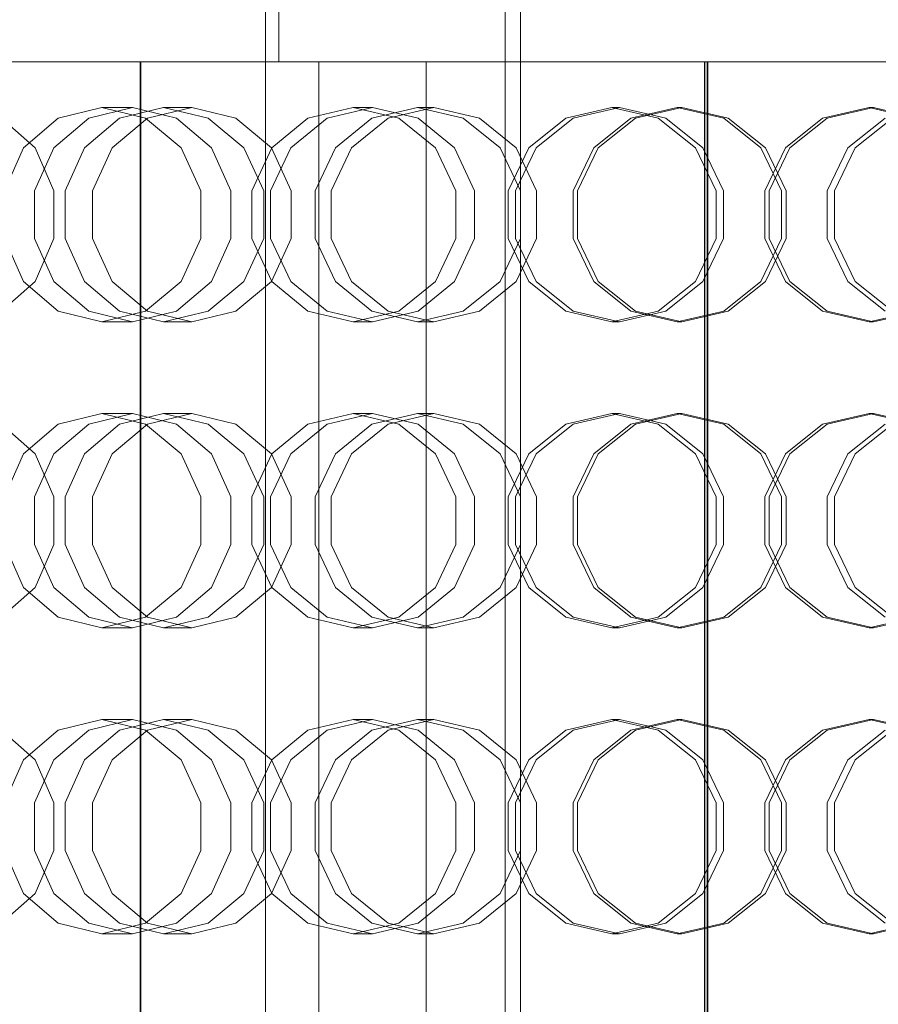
# Model space of a CAD drawing. Header units: millimetres. Extents: x -2233 to 61924, y -68080 to 6847.
# Tile 580 of 656: x 25102 to 25270, y -17985 to -17792. Entities that reach past the tile are written whole.
import ezdxf

# ---------------------------------------------------------------- set-up
doc = ezdxf.new("R2010")
doc.units = ezdxf.units.MM
for name, color, linetype, lineweight in [('COTAS_P', 1, 'Continuous', 0), ('superior_briquetadora', 7, 'Continuous', 0), ('superior_C02-briq', 7, 'Continuous', 0)]:
    doc.layers.add(name, color=color, linetype=linetype, lineweight=lineweight)
doc.dimstyles.new('R19_100', dxfattribs={"dimtxt": 250, "dimasz": 150, "dimexe": 150, "dimexo": 80, "dimgap": 100, "dimtad": 1, "dimtih": 1, "dimtoh": 1, "dimdsep": 46, "dimcen": 0.09, "dimadec": 0, "dimazin": 0, "dimtfac": 1, "dimtdec": 4, "dimtofl": 0, "dimtmove": 0, "dimatfit": 3, "dimfxl": 1, "dimtolj": 1, "dimtzin": 0, "dimarcsym": 0})

# ---------------------------------------------------------------- blocks, each defined once
blk = doc.blocks.new('DIM_R27_34')
at = {"layer": 'COTAS_P'}
for p, q in [((24250.07, -17080), (24400.07, -17035)), ((26750.07, -17080), (26600.07, -17035)), ((24250.07, -17980), (24250.07, -17080)), ((24250.07, -17080), (26750.07, -17080)), ((24250.07, -17080), (24400.07, -17125)), ((26750.07, -17080), (26600.07, -17125)), ((26750.07, -17980), (26750.07, -17080))]:
    blk.add_line(p, q, dxfattribs=at)
blk.add_text('2500 P', height=250, dxfattribs=at).set_placement((25500.07, -16980))

msp = doc.modelspace()

# ---------------------------------------------------------------- linework, layer by layer
at = {"layer": 'superior_briquetadora'}
for p, q in [((25152.685, -17250), (25152.685, -17800)), ((25197.067, -17655), (25197.067, -18305)), ((25200.067, -17655), (25200.067, -18305)), ((25103.298, -17800), (25094.272, -17800)), ((25094.811, -17800), (25113.255, -17800)), ((25114.42, -17800), (25095.952, -17800)), ((25095.962, -17800), (25106.421, -17800)), ((25113.335, -17800), (25096.303, -17800)), ((25100.383, -17800), (25117.751, -17800)), ((25117.401, -17800), (25103.298, -17800)), ((25106.421, -17800), (25121.481, -17800)), ((25113.255, -17800), (25132.05, -17800)), ((25130.703, -17800), (25113.335, -17800)), ((25133.235, -17800), (25114.42, -17800)), ((25134.433, -17800), (25117.401, -17800)), ((25117.751, -17800), (25134.783, -17800)), ((25121.481, -17800), (25138.849, -17800)), ((25125.468, -18160), (25125.468, -17800)), ((25126.044, -17800), (25125.468, -17800)), ((25125.468, -17800), (25127.948, -17800)), ((25125.568, -17800), (25128.048, -17800)), ((25125.568, -17800), (25125.568, -18160)), ((25126.144, -17800), (25125.568, -17800)), ((25129.675, -17800), (25126.044, -17800)), ((25129.771, -17800), (25126.144, -17800)), ((25127.948, -17800), (25133.419, -17800)), ((25128.048, -17800), (25133.519, -17800)), ((25136.269, -17800), (25129.675, -17800)), ((25136.361, -17800), (25129.771, -17800)), ((25145.763, -17800), (25130.703, -17800)), ((25132.05, -17800), (25151.148, -17800)), ((25152.35, -17800), (25133.235, -17800)), ((25133.419, -17800), (25141.746, -17800)), ((25133.519, -17800), (25141.847, -17800)), ((25151.801, -17800), (25134.433, -17800)), ((25134.783, -17800), (25148.886, -17800)), ((25145.666, -17800), (25136.269, -17800)), ((25145.75, -17800), (25136.361, -17800)), ((25138.849, -17800), (25155.881, -17800)), ((25141.746, -17800), (25152.726, -17800)), ((25141.847, -17800), (25152.827, -17800)), ((25157.634, -17800), (25145.666, -17800)), ((25157.708, -17800), (25145.75, -17800)), ((25156.222, -17800), (25145.763, -17800)), ((25148.886, -17800), (25157.912, -17800)), ((25151.148, -17800), (25170.5, -17800)), ((25166.861, -17800), (25151.801, -17800)), ((25171.717, -17800), (25152.35, -17800)), ((25152.685, -17800), (25155.489, -17800)), ((25153.623, -17800), (25152.685, -17800)), ((25152.726, -17800), (25166.089, -17800)), ((25152.827, -17800), (25166.191, -17800)), ((25158.267, -17800), (25153.623, -17800)), ((25155.489, -17800), (25161.929, -17800)), ((25155.881, -17800), (25169.984, -17800)), ((25160.489, -17800), (25156.222, -17800)), ((25171.877, -17800), (25157.634, -17800)), ((25171.94, -17800), (25157.708, -17800)), ((25157.912, -17800), (25160.489, -17800)), ((25166.439, -17800), (25158.267, -17800)), ((25160.489, -18160), (25160.489, -17800)), ((25161.929, -17800), (25171.755, -17800)), ((25166.089, -17800), (25181.508, -17800)), ((25166.191, -17800), (25181.61, -17800)), ((25177.825, -17800), (25166.439, -17800)), ((25177.321, -17800), (25166.861, -17800)), ((25169.984, -17800), (25179.011, -17800)), ((25170.5, -17800), (25190.056, -17800)), ((25191.284, -17800), (25171.717, -17800)), ((25171.755, -17800), (25184.59, -17800)), ((25188.046, -17800), (25171.877, -17800)), ((25188.096, -17800), (25171.94, -17800)), ((25181.587, -17800), (25177.321, -17800)), ((25191.987, -17800), (25177.825, -17800)), ((25179.011, -17800), (25181.587, -17800)), ((25181.508, -17800), (25198.606, -17800)), ((25181.587, -18160), (25181.587, -17800)), ((25181.61, -17800), (25198.708, -17800)), ((25184.59, -17800), (25199.942, -17800)), ((25205.742, -17800), (25188.046, -17800)), ((25205.778, -17800), (25188.096, -17800)), ((25190.056, -17800), (25209.766, -17800)), ((25211.002, -17800), (25191.284, -17800)), ((25208.381, -17800), (25191.987, -17800)), ((25198.606, -17800), (25216.965, -17800)), ((25198.708, -17800), (25217.064, -17800)), ((25199.942, -17800), (25217.221, -17800)), ((25224.53, -17800), (25205.742, -17800)), ((25224.55, -17800), (25205.778, -17800)), ((25226.377, -17800), (25208.381, -17800)), ((25209.766, -17800), (25229.58, -17800)), ((25230.821, -17800), (25211.002, -17800)), ((25216.965, -17800), (25236.134, -17800)), ((25217.064, -17800), (25236.229, -17800)), ((25217.221, -17800), (25235.761, -17800)), ((25243.946, -17800), (25224.53, -17800)), ((25243.951, -17800), (25224.55, -17800)), ((25245.283, -17800), (25226.377, -17800)), ((25229.58, -17800), (25249.446, -17800)), ((25250.689, -17800), (25230.821, -17800)), ((25235.761, -17800), (25254.852, -17800)), ((25236.134, -17800), (25236.134, -18160)), ((25236.134, -17800), (25236.703, -17800)), ((25236.229, -17800), (25236.229, -18160)), ((25236.229, -17800), (25236.798, -17800)), ((25236.703, -17800), (25276.655, -17800)), ((25236.703, -18160), (25236.703, -17800)), ((25236.798, -17800), (25276.55, -17800)), ((25236.798, -17800), (25236.798, -18160)), ((25263.513, -17800), (25243.946, -17800)), ((25263.503, -17800), (25243.951, -17800)), ((25264.374, -17800), (25245.283, -17800)), ((25249.446, -17800), (25269.314, -17800)), ((25270.555, -17800), (25250.689, -17800)), ((25254.852, -17800), (25273.758, -17800)), ((25282.723, -17800), (25263.503, -17800)), ((25282.749, -17800), (25263.513, -17800)), ((25282.914, -17800), (25264.374, -17800)), ((25269.314, -17800), (25289.133, -17800)), ((25109.378, -17811.08), (25117.922, -17809)), ((25123.986, -17809), (25115.408, -17811.08)), ((25123.986, -17809), (25117.922, -17809)), ((25117.922, -17809), (25126.538, -17811.08)), ((25130.077, -17809), (25121.434, -17811.08)), ((25132.565, -17811.08), (25123.986, -17809)), ((25126.909, -17811.08), (25135.583, -17809)), ((25135.583, -17809), (25130.077, -17809)), ((25138.785, -17811.08), (25130.077, -17809)), ((25135.583, -17809), (25144.258, -17811.08)), ((25158.374, -17811.08), (25167.259, -17809)), ((25171.059, -17809), (25162.153, -17811.08)), ((25171.059, -17809), (25167.259, -17809)), ((25167.259, -17809), (25176.188, -17811.08)), ((25179.848, -17809), (25170.902, -17811.08)), ((25179.965, -17811.08), (25171.059, -17809)), ((25174.106, -17811.08), (25183.07, -17809)), ((25183.07, -17809), (25179.848, -17809)), ((25188.832, -17811.08), (25179.848, -17809)), ((25183.07, -17809), (25192.035, -17811.08)), ((25208.939, -17811.08), (25218.012, -17809)), ((25219.483, -17809), (25210.402, -17811.08)), ((25219.483, -17809), (25218.012, -17809)), ((25218.012, -17809), (25227.103, -17811.08)), ((25228.564, -17811.08), (25219.483, -17809)), ((25230.821, -17809), (25221.724, -17811.08)), ((25222.603, -17811.08), (25231.704, -17809)), ((25231.704, -17809), (25230.821, -17809)), ((25239.927, -17811.08), (25230.821, -17809)), ((25231.704, -17809), (25240.804, -17811.08)), ((25268.431, -17809), (25259.33, -17811.08)), ((25260.208, -17811.08), (25269.314, -17809)), ((25268.431, -17809), (25269.314, -17809)), ((25277.532, -17811.08), (25268.431, -17809)), ((25269.314, -17809), (25278.411, -17811.08)), ((25098.292, -17811.08), (25104.897, -17816.907)), ((25102.58, -17816.906), (25109.378, -17811.08)), ((25115.408, -17811.08), (25108.528, -17816.907)), ((25121.434, -17811.08), (25114.551, -17816.906)), ((25119.952, -17816.907), (25126.909, -17811.08)), ((25126.538, -17811.08), (25133.497, -17816.906)), ((25139.445, -17816.907), (25132.565, -17811.08)), ((25145.813, -17816.906), (25138.785, -17811.08)), ((25144.258, -17811.08), (25151.215, -17816.907)), ((25151.283, -17816.906), (25158.374, -17811.08)), ((25162.153, -17811.08), (25155.011, -17816.907)), ((25170.902, -17811.08), (25163.756, -17816.906)), ((25166.917, -17816.907), (25174.106, -17811.08)), ((25176.188, -17811.08), (25183.38, -17816.906)), ((25187.107, -17816.907), (25179.965, -17811.08)), ((25196.063, -17816.906), (25188.832, -17811.08)), ((25192.035, -17811.08), (25199.224, -17816.907)), ((25201.677, -17816.906), (25208.939, -17811.08)), ((25210.402, -17811.08), (25203.12, -17816.907)), ((25221.724, -17811.08), (25214.439, -17816.906)), ((25215.305, -17816.907), (25222.603, -17811.08)), ((25227.103, -17811.08), (25234.404, -17816.906)), ((25235.847, -17816.907), (25228.564, -17811.08)), ((25247.236, -17816.906), (25239.927, -17811.08)), ((25240.804, -17811.08), (25248.103, -17816.907)), ((25259.33, -17811.08), (25252.032, -17816.907)), ((25252.899, -17816.906), (25260.208, -17811.08)), ((25264.288, -17816.907), (25271.571, -17811.08)), ((25273.032, -17811.08), (25265.731, -17816.906)), ((25098.826, -17825.326), (25102.58, -17816.906)), ((25108.528, -17816.907), (25104.71, -17825.327)), ((25104.897, -17816.907), (25108.563, -17825.327)), ((25114.551, -17816.906), (25110.749, -17825.326)), ((25116.091, -17825.327), (25119.952, -17816.907)), ((25133.497, -17816.906), (25137.379, -17825.326)), ((25143.263, -17825.327), (25139.445, -17816.907)), ((25149.732, -17825.326), (25145.813, -17816.906)), ((25147.36, -17825.326), (25151.283, -17816.906)), ((25155.011, -17816.907), (25151.047, -17825.327)), ((25151.215, -17816.907), (25155.075, -17825.327)), ((25163.756, -17816.906), (25159.801, -17825.326)), ((25162.928, -17825.327), (25166.917, -17816.907)), ((25183.38, -17816.906), (25187.384, -17825.326)), ((25191.071, -17825.327), (25187.107, -17816.907)), ((25200.086, -17825.326), (25196.063, -17816.906)), ((25197.651, -17825.326), (25201.677, -17816.906)), ((25203.12, -17816.907), (25199.078, -17825.327)), ((25199.224, -17816.907), (25203.213, -17825.327)), ((25214.439, -17816.906), (25210.398, -17825.326)), ((25211.255, -17825.327), (25215.305, -17816.907)), ((25234.404, -17816.906), (25238.461, -17825.326)), ((25239.888, -17825.327), (25235.847, -17816.907)), ((25251.296, -17825.326), (25247.236, -17816.906)), ((25252.032, -17816.907), (25247.982, -17825.327)), ((25248.103, -17816.907), (25252.153, -17825.327)), ((25248.839, -17825.326), (25252.899, -17816.906)), ((25260.247, -17825.327), (25264.288, -17816.907)), ((25265.731, -17816.906), (25261.674, -17825.326)), ((25104.71, -17825.327), (25104.71, -17834.673)), ((25108.563, -17825.327), (25108.563, -17834.673)), ((25110.749, -17825.326), (25110.749, -17834.674)), ((25116.091, -17834.673), (25116.091, -17825.327)), ((25137.379, -17825.326), (25137.379, -17834.674)), ((25143.263, -17834.673), (25143.263, -17825.327)), ((25147.36, -17834.674), (25147.36, -17825.326)), ((25149.732, -17834.674), (25149.732, -17825.326)), ((25151.047, -17825.327), (25151.047, -17834.673)), ((25155.075, -17825.327), (25155.075, -17834.673)), ((25159.801, -17825.326), (25159.801, -17834.674)), ((25162.928, -17834.673), (25162.928, -17825.327)), ((25187.384, -17825.326), (25187.384, -17834.674)), ((25191.071, -17834.673), (25191.071, -17825.327)), ((25197.651, -17834.674), (25197.651, -17825.326)), ((25199.078, -17825.327), (25199.078, -17834.673)), ((25200.086, -17834.674), (25200.086, -17825.326)), ((25203.213, -17825.327), (25203.213, -17834.673)), ((25210.398, -17825.326), (25210.398, -17834.674)), ((25211.255, -17834.673), (25211.255, -17825.327)), ((25238.461, -17825.326), (25238.461, -17834.674)), ((25239.888, -17834.673), (25239.888, -17825.327)), ((25247.982, -17825.327), (25247.982, -17834.673)), ((25248.839, -17834.674), (25248.839, -17825.326)), ((25251.296, -17834.674), (25251.296, -17825.326)), ((25252.153, -17825.327), (25252.153, -17834.673)), ((25260.247, -17834.673), (25260.247, -17825.327)), ((25261.674, -17825.326), (25261.674, -17834.674)), ((25102.58, -17843.094), (25098.826, -17834.674)), ((25104.71, -17834.673), (25108.528, -17843.093)), ((25108.563, -17834.673), (25104.897, -17843.093)), ((25110.749, -17834.674), (25114.551, -17843.094)), ((25119.952, -17843.093), (25116.091, -17834.673)), ((25137.379, -17834.674), (25133.497, -17843.094)), ((25139.445, -17843.093), (25143.263, -17834.673)), ((25145.813, -17843.094), (25149.732, -17834.674)), ((25151.283, -17843.094), (25147.36, -17834.674)), ((25151.047, -17834.673), (25155.011, -17843.093)), ((25155.075, -17834.673), (25151.215, -17843.093)), ((25159.801, -17834.674), (25163.756, -17843.094)), ((25166.917, -17843.093), (25162.928, -17834.673)), ((25187.384, -17834.674), (25183.38, -17843.094)), ((25187.107, -17843.093), (25191.071, -17834.673)), ((25196.063, -17843.094), (25200.086, -17834.674)), ((25201.677, -17843.094), (25197.651, -17834.674)), ((25199.078, -17834.673), (25203.12, -17843.093)), ((25203.213, -17834.673), (25199.224, -17843.093)), ((25210.398, -17834.674), (25214.439, -17843.094)), ((25215.305, -17843.093), (25211.255, -17834.673)), ((25238.461, -17834.674), (25234.404, -17843.094)), ((25235.847, -17843.093), (25239.888, -17834.673)), ((25247.236, -17843.094), (25251.296, -17834.674)), ((25247.982, -17834.673), (25252.032, -17843.093)), ((25252.153, -17834.673), (25248.103, -17843.093)), ((25252.899, -17843.094), (25248.839, -17834.674)), ((25264.288, -17843.093), (25260.247, -17834.673)), ((25261.674, -17834.674), (25265.731, -17843.094)), ((25104.897, -17843.093), (25098.292, -17848.92)), ((25109.378, -17848.92), (25102.58, -17843.094)), ((25108.528, -17843.093), (25115.408, -17848.92)), ((25114.551, -17843.094), (25121.434, -17848.92)), ((25126.909, -17848.92), (25119.952, -17843.093)), ((25133.497, -17843.094), (25126.538, -17848.92)), ((25132.565, -17848.92), (25139.445, -17843.093)), ((25138.785, -17848.92), (25145.813, -17843.094)), ((25151.215, -17843.093), (25144.258, -17848.92)), ((25158.374, -17848.92), (25151.283, -17843.094)), ((25155.011, -17843.093), (25162.153, -17848.92)), ((25163.756, -17843.094), (25170.902, -17848.92)), ((25174.106, -17848.92), (25166.917, -17843.093)), ((25183.38, -17843.094), (25176.188, -17848.92)), ((25179.965, -17848.92), (25187.107, -17843.093)), ((25188.832, -17848.92), (25196.063, -17843.094)), ((25199.224, -17843.093), (25192.035, -17848.92)), ((25208.939, -17848.92), (25201.677, -17843.094)), ((25203.12, -17843.093), (25210.402, -17848.92)), ((25214.439, -17843.094), (25221.725, -17848.92)), ((25222.603, -17848.92), (25215.305, -17843.093)), ((25234.404, -17843.094), (25227.103, -17848.92)), ((25228.564, -17848.92), (25235.847, -17843.093)), ((25239.927, -17848.92), (25247.236, -17843.094)), ((25248.103, -17843.093), (25240.804, -17848.92)), ((25252.032, -17843.093), (25259.33, -17848.92)), ((25260.208, -17848.92), (25252.899, -17843.094)), ((25271.571, -17848.92), (25264.288, -17843.093)), ((25265.731, -17843.094), (25273.032, -17848.92)), ((25117.922, -17851), (25109.378, -17848.92)), ((25115.408, -17848.92), (25123.986, -17851)), ((25126.538, -17848.92), (25117.922, -17851)), ((25121.434, -17848.92), (25130.077, -17851)), ((25123.986, -17851), (25132.565, -17848.92)), ((25135.583, -17851), (25126.909, -17848.92)), ((25130.077, -17851), (25138.785, -17848.92)), ((25144.258, -17848.92), (25135.583, -17851)), ((25167.259, -17851), (25158.374, -17848.92)), ((25162.153, -17848.92), (25171.059, -17851)), ((25176.188, -17848.92), (25167.259, -17851)), ((25170.902, -17848.92), (25179.848, -17851)), ((25171.059, -17851), (25179.965, -17848.92)), ((25183.07, -17851), (25174.106, -17848.92)), ((25179.848, -17851), (25188.832, -17848.92)), ((25192.035, -17848.92), (25183.07, -17851)), ((25218.012, -17851), (25208.939, -17848.92)), ((25210.402, -17848.92), (25219.483, -17851)), ((25227.103, -17848.92), (25218.012, -17851)), ((25219.483, -17851), (25228.564, -17848.92)), ((25221.725, -17848.92), (25230.821, -17851)), ((25231.704, -17851), (25222.603, -17848.92)), ((25230.821, -17851), (25239.927, -17848.92)), ((25240.804, -17848.92), (25231.704, -17851)), ((25259.33, -17848.92), (25268.431, -17851)), ((25269.314, -17851), (25260.208, -17848.92)), ((25268.431, -17851), (25277.532, -17848.92)), ((25278.41, -17848.92), (25269.314, -17851)), ((25123.986, -17851), (25117.922, -17851)), ((25135.583, -17851), (25130.077, -17851)), ((25171.059, -17851), (25167.259, -17851)), ((25183.07, -17851), (25179.848, -17851)), ((25219.483, -17851), (25218.012, -17851)), ((25231.704, -17851), (25230.821, -17851)), ((25268.431, -17851), (25269.314, -17851)), ((25109.378, -17871.08), (25117.922, -17869)), ((25123.986, -17869), (25115.408, -17871.08)), ((25123.986, -17869), (25117.922, -17869)), ((25117.922, -17869), (25126.538, -17871.08)), ((25130.077, -17869), (25121.434, -17871.08)), ((25132.565, -17871.08), (25123.986, -17869)), ((25126.909, -17871.08), (25135.583, -17869)), ((25135.583, -17869), (25130.077, -17869)), ((25138.785, -17871.08), (25130.077, -17869)), ((25135.583, -17869), (25144.258, -17871.08)), ((25158.374, -17871.08), (25167.259, -17869)), ((25171.059, -17869), (25162.153, -17871.08)), ((25171.059, -17869), (25167.259, -17869)), ((25167.259, -17869), (25176.188, -17871.08)), ((25179.848, -17869), (25170.902, -17871.08)), ((25179.965, -17871.08), (25171.059, -17869)), ((25174.106, -17871.08), (25183.07, -17869)), ((25183.07, -17869), (25179.848, -17869)), ((25188.832, -17871.08), (25179.848, -17869)), ((25183.07, -17869), (25192.035, -17871.08)), ((25208.939, -17871.08), (25218.012, -17869)), ((25219.483, -17869), (25210.402, -17871.08)), ((25219.483, -17869), (25218.012, -17869)), ((25218.012, -17869), (25227.103, -17871.08)), ((25228.564, -17871.08), (25219.483, -17869)), ((25230.821, -17869), (25221.724, -17871.08)), ((25222.603, -17871.08), (25231.704, -17869)), ((25231.704, -17869), (25230.821, -17869)), ((25239.927, -17871.08), (25230.821, -17869)), ((25231.704, -17869), (25240.804, -17871.08)), ((25268.431, -17869), (25259.33, -17871.08)), ((25260.208, -17871.08), (25269.314, -17869)), ((25268.431, -17869), (25269.314, -17869)), ((25277.532, -17871.08), (25268.431, -17869)), ((25269.314, -17869), (25278.411, -17871.08)), ((25098.292, -17871.08), (25104.897, -17876.907)), ((25102.58, -17876.906), (25109.378, -17871.08)), ((25115.408, -17871.08), (25108.528, -17876.907)), ((25121.434, -17871.08), (25114.551, -17876.906)), ((25119.952, -17876.907), (25126.909, -17871.08)), ((25126.538, -17871.08), (25133.497, -17876.906)), ((25139.445, -17876.907), (25132.565, -17871.08)), ((25145.813, -17876.906), (25138.785, -17871.08)), ((25144.258, -17871.08), (25151.215, -17876.907)), ((25151.283, -17876.906), (25158.374, -17871.08)), ((25162.153, -17871.08), (25155.011, -17876.907)), ((25170.902, -17871.08), (25163.756, -17876.906)), ((25166.917, -17876.907), (25174.106, -17871.08)), ((25176.188, -17871.08), (25183.38, -17876.906)), ((25187.107, -17876.907), (25179.965, -17871.08)), ((25196.063, -17876.906), (25188.832, -17871.08)), ((25192.035, -17871.08), (25199.224, -17876.907)), ((25201.677, -17876.906), (25208.939, -17871.08)), ((25210.402, -17871.08), (25203.12, -17876.907)), ((25221.724, -17871.08), (25214.439, -17876.906)), ((25215.305, -17876.907), (25222.603, -17871.08)), ((25227.103, -17871.08), (25234.404, -17876.906)), ((25235.847, -17876.907), (25228.564, -17871.08)), ((25247.236, -17876.906), (25239.927, -17871.08)), ((25240.804, -17871.08), (25248.103, -17876.907)), ((25259.33, -17871.08), (25252.032, -17876.907)), ((25252.899, -17876.906), (25260.208, -17871.08)), ((25264.288, -17876.907), (25271.571, -17871.08)), ((25273.032, -17871.08), (25265.731, -17876.906)), ((25098.826, -17885.326), (25102.58, -17876.906)), ((25108.528, -17876.907), (25104.71, -17885.327)), ((25104.897, -17876.907), (25108.563, -17885.327)), ((25114.551, -17876.906), (25110.749, -17885.326)), ((25116.091, -17885.327), (25119.952, -17876.907)), ((25133.497, -17876.906), (25137.379, -17885.326)), ((25143.263, -17885.327), (25139.445, -17876.907)), ((25149.732, -17885.326), (25145.813, -17876.906)), ((25147.36, -17885.326), (25151.283, -17876.906)), ((25155.011, -17876.907), (25151.047, -17885.327)), ((25151.215, -17876.907), (25155.075, -17885.327)), ((25163.756, -17876.906), (25159.801, -17885.326)), ((25162.928, -17885.327), (25166.917, -17876.907)), ((25183.38, -17876.906), (25187.384, -17885.326)), ((25191.071, -17885.327), (25187.107, -17876.907)), ((25200.086, -17885.326), (25196.063, -17876.906)), ((25197.651, -17885.326), (25201.677, -17876.906)), ((25203.12, -17876.907), (25199.078, -17885.327)), ((25199.224, -17876.907), (25203.213, -17885.327)), ((25214.439, -17876.906), (25210.398, -17885.326)), ((25211.255, -17885.327), (25215.305, -17876.907)), ((25234.404, -17876.906), (25238.461, -17885.326)), ((25239.888, -17885.327), (25235.847, -17876.907)), ((25251.296, -17885.326), (25247.236, -17876.906)), ((25252.032, -17876.907), (25247.982, -17885.327)), ((25248.103, -17876.907), (25252.153, -17885.327)), ((25248.839, -17885.326), (25252.899, -17876.906)), ((25260.247, -17885.327), (25264.288, -17876.907)), ((25265.731, -17876.906), (25261.674, -17885.326)), ((25104.71, -17885.327), (25104.71, -17894.673)), ((25108.563, -17885.327), (25108.563, -17894.673)), ((25110.749, -17885.326), (25110.749, -17894.674)), ((25116.091, -17894.673), (25116.091, -17885.327)), ((25137.379, -17885.326), (25137.379, -17894.674)), ((25143.263, -17894.673), (25143.263, -17885.327)), ((25147.36, -17894.674), (25147.36, -17885.326)), ((25149.732, -17894.674), (25149.732, -17885.326)), ((25151.047, -17885.327), (25151.047, -17894.673)), ((25155.075, -17885.327), (25155.075, -17894.673)), ((25159.801, -17885.326), (25159.801, -17894.674)), ((25162.928, -17894.673), (25162.928, -17885.327)), ((25187.384, -17885.326), (25187.384, -17894.674)), ((25191.071, -17894.673), (25191.071, -17885.327)), ((25197.651, -17894.674), (25197.651, -17885.326)), ((25199.078, -17885.327), (25199.078, -17894.673)), ((25200.086, -17894.674), (25200.086, -17885.326)), ((25203.213, -17885.327), (25203.213, -17894.673)), ((25210.398, -17885.326), (25210.398, -17894.674)), ((25211.255, -17894.673), (25211.255, -17885.327)), ((25238.461, -17885.326), (25238.461, -17894.674)), ((25239.888, -17894.673), (25239.888, -17885.327)), ((25247.982, -17885.327), (25247.982, -17894.673)), ((25248.839, -17894.674), (25248.839, -17885.326)), ((25251.296, -17894.674), (25251.296, -17885.326)), ((25252.153, -17885.327), (25252.153, -17894.673)), ((25260.247, -17894.673), (25260.247, -17885.327)), ((25261.674, -17885.326), (25261.674, -17894.674)), ((25102.58, -17903.094), (25098.826, -17894.674)), ((25104.71, -17894.673), (25108.528, -17903.093)), ((25108.563, -17894.673), (25104.897, -17903.093)), ((25110.749, -17894.674), (25114.551, -17903.094)), ((25119.952, -17903.093), (25116.091, -17894.673)), ((25137.379, -17894.674), (25133.497, -17903.094)), ((25139.445, -17903.093), (25143.263, -17894.673)), ((25145.813, -17903.094), (25149.732, -17894.674)), ((25151.283, -17903.094), (25147.36, -17894.674)), ((25151.047, -17894.673), (25155.011, -17903.093)), ((25155.075, -17894.673), (25151.215, -17903.093)), ((25159.801, -17894.674), (25163.756, -17903.094)), ((25166.917, -17903.093), (25162.928, -17894.673)), ((25187.384, -17894.674), (25183.38, -17903.094)), ((25187.107, -17903.093), (25191.071, -17894.673)), ((25196.063, -17903.094), (25200.086, -17894.674)), ((25201.677, -17903.094), (25197.651, -17894.674)), ((25199.078, -17894.673), (25203.12, -17903.093)), ((25203.213, -17894.673), (25199.224, -17903.093)), ((25210.398, -17894.674), (25214.439, -17903.094)), ((25215.305, -17903.093), (25211.255, -17894.673)), ((25238.461, -17894.674), (25234.404, -17903.094)), ((25235.847, -17903.093), (25239.888, -17894.673)), ((25247.236, -17903.094), (25251.296, -17894.674)), ((25247.982, -17894.673), (25252.032, -17903.093)), ((25252.153, -17894.673), (25248.103, -17903.093)), ((25252.899, -17903.094), (25248.839, -17894.674)), ((25264.288, -17903.093), (25260.247, -17894.673)), ((25261.674, -17894.674), (25265.731, -17903.094)), ((25104.897, -17903.093), (25098.292, -17908.92)), ((25109.378, -17908.92), (25102.58, -17903.094)), ((25108.528, -17903.093), (25115.408, -17908.92)), ((25114.551, -17903.094), (25121.434, -17908.92)), ((25126.909, -17908.92), (25119.952, -17903.093)), ((25133.497, -17903.094), (25126.538, -17908.92)), ((25132.565, -17908.92), (25139.445, -17903.093)), ((25138.785, -17908.92), (25145.813, -17903.094)), ((25151.215, -17903.093), (25144.258, -17908.92)), ((25158.374, -17908.92), (25151.283, -17903.094)), ((25155.011, -17903.093), (25162.153, -17908.92)), ((25163.756, -17903.094), (25170.902, -17908.92)), ((25174.106, -17908.92), (25166.917, -17903.093)), ((25183.38, -17903.094), (25176.188, -17908.92)), ((25179.965, -17908.92), (25187.107, -17903.093)), ((25188.832, -17908.92), (25196.063, -17903.094)), ((25199.224, -17903.093), (25192.035, -17908.92)), ((25208.939, -17908.92), (25201.677, -17903.094)), ((25203.12, -17903.093), (25210.402, -17908.92)), ((25214.439, -17903.094), (25221.725, -17908.92)), ((25222.603, -17908.92), (25215.305, -17903.093)), ((25234.404, -17903.094), (25227.103, -17908.92)), ((25228.564, -17908.92), (25235.847, -17903.093)), ((25239.927, -17908.92), (25247.236, -17903.094)), ((25248.103, -17903.093), (25240.804, -17908.92)), ((25252.032, -17903.093), (25259.33, -17908.92)), ((25260.208, -17908.92), (25252.899, -17903.094)), ((25271.571, -17908.92), (25264.288, -17903.093)), ((25265.731, -17903.094), (25273.032, -17908.92)), ((25117.922, -17911), (25109.378, -17908.92)), ((25115.408, -17908.92), (25123.986, -17911)), ((25126.538, -17908.92), (25117.922, -17911)), ((25121.434, -17908.92), (25130.077, -17911)), ((25123.986, -17911), (25132.565, -17908.92)), ((25135.583, -17911), (25126.909, -17908.92)), ((25130.077, -17911), (25138.785, -17908.92)), ((25144.258, -17908.92), (25135.583, -17911)), ((25167.259, -17911), (25158.374, -17908.92)), ((25162.153, -17908.92), (25171.059, -17911)), ((25176.188, -17908.92), (25167.259, -17911)), ((25170.902, -17908.92), (25179.848, -17911)), ((25171.059, -17911), (25179.965, -17908.92)), ((25183.07, -17911), (25174.106, -17908.92)), ((25179.848, -17911), (25188.832, -17908.92)), ((25192.035, -17908.92), (25183.07, -17911)), ((25218.012, -17911), (25208.939, -17908.92)), ((25210.402, -17908.92), (25219.483, -17911)), ((25227.103, -17908.92), (25218.012, -17911)), ((25219.483, -17911), (25228.564, -17908.92)), ((25221.725, -17908.92), (25230.821, -17911)), ((25231.704, -17911), (25222.603, -17908.92)), ((25230.821, -17911), (25239.927, -17908.92)), ((25240.804, -17908.92), (25231.704, -17911)), ((25259.33, -17908.92), (25268.431, -17911)), ((25269.314, -17911), (25260.208, -17908.92)), ((25268.431, -17911), (25277.532, -17908.92)), ((25278.41, -17908.92), (25269.314, -17911)), ((25123.986, -17911), (25117.922, -17911)), ((25135.583, -17911), (25130.077, -17911)), ((25171.059, -17911), (25167.259, -17911)), ((25183.07, -17911), (25179.848, -17911)), ((25219.483, -17911), (25218.012, -17911)), ((25231.704, -17911), (25230.821, -17911)), ((25268.431, -17911), (25269.314, -17911)), ((25109.378, -17931.08), (25117.922, -17929)), ((25123.986, -17929), (25115.408, -17931.08)), ((25123.986, -17929), (25117.922, -17929)), ((25117.922, -17929), (25126.538, -17931.08)), ((25130.077, -17929), (25121.434, -17931.08)), ((25132.565, -17931.08), (25123.986, -17929)), ((25126.909, -17931.08), (25135.583, -17929)), ((25135.583, -17929), (25130.077, -17929)), ((25138.785, -17931.08), (25130.077, -17929)), ((25135.583, -17929), (25144.258, -17931.08)), ((25158.374, -17931.08), (25167.259, -17929)), ((25171.059, -17929), (25162.153, -17931.08)), ((25171.059, -17929), (25167.259, -17929)), ((25167.259, -17929), (25176.188, -17931.08)), ((25179.848, -17929), (25170.902, -17931.08)), ((25179.965, -17931.08), (25171.059, -17929)), ((25174.106, -17931.08), (25183.07, -17929)), ((25183.07, -17929), (25179.848, -17929)), ((25188.832, -17931.08), (25179.848, -17929)), ((25183.07, -17929), (25192.035, -17931.08)), ((25208.939, -17931.08), (25218.012, -17929)), ((25219.483, -17929), (25210.402, -17931.08)), ((25219.483, -17929), (25218.012, -17929)), ((25218.012, -17929), (25227.103, -17931.08)), ((25228.564, -17931.08), (25219.483, -17929)), ((25230.821, -17929), (25221.724, -17931.08)), ((25222.603, -17931.08), (25231.704, -17929)), ((25231.704, -17929), (25230.821, -17929)), ((25239.927, -17931.08), (25230.821, -17929)), ((25231.704, -17929), (25240.804, -17931.08)), ((25268.431, -17929), (25259.33, -17931.08)), ((25260.208, -17931.08), (25269.314, -17929)), ((25268.431, -17929), (25269.314, -17929)), ((25277.532, -17931.08), (25268.431, -17929)), ((25269.314, -17929), (25278.411, -17931.08)), ((25098.292, -17931.08), (25104.897, -17936.907)), ((25102.58, -17936.906), (25109.378, -17931.08)), ((25115.408, -17931.08), (25108.528, -17936.907)), ((25121.434, -17931.08), (25114.551, -17936.906)), ((25119.952, -17936.907), (25126.909, -17931.08)), ((25126.538, -17931.08), (25133.497, -17936.906)), ((25139.445, -17936.907), (25132.565, -17931.08)), ((25145.813, -17936.906), (25138.785, -17931.08)), ((25144.258, -17931.08), (25151.215, -17936.907)), ((25151.283, -17936.906), (25158.374, -17931.08)), ((25162.153, -17931.08), (25155.011, -17936.907)), ((25170.902, -17931.08), (25163.756, -17936.906)), ((25166.917, -17936.907), (25174.106, -17931.08)), ((25176.188, -17931.08), (25183.38, -17936.906)), ((25187.107, -17936.907), (25179.965, -17931.08)), ((25196.063, -17936.906), (25188.832, -17931.08)), ((25192.035, -17931.08), (25199.224, -17936.907)), ((25201.677, -17936.906), (25208.939, -17931.08)), ((25210.402, -17931.08), (25203.12, -17936.907)), ((25221.724, -17931.08), (25214.439, -17936.906)), ((25215.305, -17936.907), (25222.603, -17931.08)), ((25227.103, -17931.08), (25234.404, -17936.906)), ((25235.847, -17936.907), (25228.564, -17931.08)), ((25247.236, -17936.906), (25239.927, -17931.08)), ((25240.804, -17931.08), (25248.103, -17936.907)), ((25259.33, -17931.08), (25252.032, -17936.907)), ((25252.899, -17936.906), (25260.208, -17931.08)), ((25264.288, -17936.907), (25271.571, -17931.08)), ((25273.032, -17931.08), (25265.731, -17936.906)), ((25098.826, -17945.326), (25102.58, -17936.906)), ((25108.528, -17936.907), (25104.71, -17945.327)), ((25104.897, -17936.907), (25108.563, -17945.327)), ((25114.551, -17936.906), (25110.749, -17945.326)), ((25116.091, -17945.327), (25119.952, -17936.907)), ((25133.497, -17936.906), (25137.379, -17945.326)), ((25143.263, -17945.327), (25139.445, -17936.907)), ((25149.732, -17945.326), (25145.813, -17936.906)), ((25147.36, -17945.326), (25151.283, -17936.906)), ((25155.011, -17936.907), (25151.047, -17945.327)), ((25151.215, -17936.907), (25155.075, -17945.327)), ((25163.756, -17936.906), (25159.801, -17945.326)), ((25162.928, -17945.327), (25166.917, -17936.907)), ((25183.38, -17936.906), (25187.384, -17945.326)), ((25191.071, -17945.327), (25187.107, -17936.907)), ((25200.086, -17945.326), (25196.063, -17936.906)), ((25197.651, -17945.326), (25201.677, -17936.906)), ((25203.12, -17936.907), (25199.078, -17945.327)), ((25199.224, -17936.907), (25203.213, -17945.327)), ((25214.439, -17936.906), (25210.398, -17945.326)), ((25211.255, -17945.327), (25215.305, -17936.907)), ((25234.404, -17936.906), (25238.461, -17945.326)), ((25239.888, -17945.327), (25235.847, -17936.907)), ((25251.296, -17945.326), (25247.236, -17936.906)), ((25252.032, -17936.907), (25247.982, -17945.327)), ((25248.103, -17936.907), (25252.153, -17945.327)), ((25248.839, -17945.326), (25252.899, -17936.906)), ((25260.247, -17945.327), (25264.288, -17936.907)), ((25265.731, -17936.906), (25261.674, -17945.326)), ((25104.71, -17945.327), (25104.71, -17954.673)), ((25108.563, -17945.327), (25108.563, -17954.673)), ((25110.749, -17945.326), (25110.749, -17954.674)), ((25116.091, -17954.673), (25116.091, -17945.327)), ((25137.379, -17945.326), (25137.379, -17954.674)), ((25143.263, -17954.673), (25143.263, -17945.327)), ((25147.36, -17954.674), (25147.36, -17945.326)), ((25149.732, -17954.674), (25149.732, -17945.326)), ((25151.047, -17945.327), (25151.047, -17954.673)), ((25155.075, -17945.327), (25155.075, -17954.673)), ((25159.801, -17945.326), (25159.801, -17954.674)), ((25162.928, -17954.673), (25162.928, -17945.327)), ((25187.384, -17945.326), (25187.384, -17954.674)), ((25191.071, -17954.673), (25191.071, -17945.327)), ((25197.651, -17954.674), (25197.651, -17945.326)), ((25199.078, -17945.327), (25199.078, -17954.673)), ((25200.086, -17954.674), (25200.086, -17945.326)), ((25203.213, -17945.327), (25203.213, -17954.673)), ((25210.398, -17945.326), (25210.398, -17954.674)), ((25211.255, -17954.673), (25211.255, -17945.327)), ((25238.461, -17945.326), (25238.461, -17954.674)), ((25239.888, -17954.673), (25239.888, -17945.327)), ((25247.982, -17945.327), (25247.982, -17954.673)), ((25248.839, -17954.674), (25248.839, -17945.326)), ((25251.296, -17954.674), (25251.296, -17945.326)), ((25252.153, -17945.327), (25252.153, -17954.673)), ((25260.247, -17954.673), (25260.247, -17945.327)), ((25261.674, -17945.326), (25261.674, -17954.674)), ((25102.58, -17963.094), (25098.826, -17954.674)), ((25104.71, -17954.673), (25108.528, -17963.093)), ((25108.563, -17954.673), (25104.897, -17963.093)), ((25110.749, -17954.674), (25114.551, -17963.094)), ((25119.952, -17963.093), (25116.091, -17954.673)), ((25137.379, -17954.674), (25133.497, -17963.094)), ((25139.445, -17963.093), (25143.263, -17954.673)), ((25145.813, -17963.094), (25149.732, -17954.674)), ((25151.283, -17963.094), (25147.36, -17954.674)), ((25151.047, -17954.673), (25155.011, -17963.093)), ((25155.075, -17954.673), (25151.215, -17963.093)), ((25159.801, -17954.674), (25163.756, -17963.094)), ((25166.917, -17963.093), (25162.928, -17954.673)), ((25187.384, -17954.674), (25183.38, -17963.094)), ((25187.107, -17963.093), (25191.071, -17954.673)), ((25196.063, -17963.094), (25200.086, -17954.674)), ((25201.677, -17963.094), (25197.651, -17954.674)), ((25199.078, -17954.673), (25203.12, -17963.093)), ((25203.213, -17954.673), (25199.224, -17963.093)), ((25210.398, -17954.674), (25214.439, -17963.094)), ((25215.305, -17963.093), (25211.255, -17954.673)), ((25238.461, -17954.674), (25234.404, -17963.094)), ((25235.847, -17963.093), (25239.888, -17954.673)), ((25247.236, -17963.094), (25251.296, -17954.674)), ((25247.982, -17954.673), (25252.032, -17963.093)), ((25252.153, -17954.673), (25248.103, -17963.093)), ((25252.899, -17963.094), (25248.839, -17954.674)), ((25264.288, -17963.093), (25260.247, -17954.673)), ((25261.674, -17954.674), (25265.731, -17963.094)), ((25104.897, -17963.093), (25098.292, -17968.92)), ((25109.378, -17968.92), (25102.58, -17963.094)), ((25108.528, -17963.093), (25115.408, -17968.92)), ((25114.551, -17963.094), (25121.434, -17968.92)), ((25126.909, -17968.92), (25119.952, -17963.093)), ((25133.497, -17963.094), (25126.538, -17968.92)), ((25132.565, -17968.92), (25139.445, -17963.093)), ((25138.785, -17968.92), (25145.813, -17963.094)), ((25151.215, -17963.093), (25144.258, -17968.92)), ((25158.374, -17968.92), (25151.283, -17963.094)), ((25155.011, -17963.093), (25162.153, -17968.92)), ((25163.756, -17963.094), (25170.902, -17968.92)), ((25174.106, -17968.92), (25166.917, -17963.093)), ((25183.38, -17963.094), (25176.188, -17968.92)), ((25179.965, -17968.92), (25187.107, -17963.093)), ((25188.832, -17968.92), (25196.063, -17963.094)), ((25199.224, -17963.093), (25192.035, -17968.92)), ((25208.939, -17968.92), (25201.677, -17963.094)), ((25203.12, -17963.093), (25210.402, -17968.92)), ((25214.439, -17963.094), (25221.725, -17968.92)), ((25222.603, -17968.92), (25215.305, -17963.093)), ((25234.404, -17963.094), (25227.103, -17968.92)), ((25228.564, -17968.92), (25235.847, -17963.093)), ((25239.927, -17968.92), (25247.236, -17963.094)), ((25248.103, -17963.093), (25240.804, -17968.92)), ((25252.032, -17963.093), (25259.33, -17968.92)), ((25260.208, -17968.92), (25252.899, -17963.094)), ((25271.571, -17968.92), (25264.288, -17963.093)), ((25265.731, -17963.094), (25273.032, -17968.92)), ((25117.922, -17971), (25109.378, -17968.92)), ((25115.408, -17968.92), (25123.986, -17971)), ((25126.538, -17968.92), (25117.922, -17971)), ((25121.434, -17968.92), (25130.077, -17971)), ((25123.986, -17971), (25132.565, -17968.92)), ((25135.583, -17971), (25126.909, -17968.92)), ((25130.077, -17971), (25138.785, -17968.92)), ((25144.258, -17968.92), (25135.583, -17971)), ((25167.259, -17971), (25158.374, -17968.92)), ((25162.153, -17968.92), (25171.059, -17971)), ((25176.188, -17968.92), (25167.259, -17971)), ((25170.902, -17968.92), (25179.848, -17971)), ((25171.059, -17971), (25179.965, -17968.92)), ((25183.07, -17971), (25174.106, -17968.92)), ((25179.848, -17971), (25188.832, -17968.92)), ((25192.035, -17968.92), (25183.07, -17971)), ((25218.012, -17971), (25208.939, -17968.92)), ((25210.402, -17968.92), (25219.483, -17971)), ((25227.103, -17968.92), (25218.012, -17971)), ((25219.483, -17971), (25228.564, -17968.92)), ((25221.725, -17968.92), (25230.821, -17971)), ((25231.704, -17971), (25222.603, -17968.92)), ((25230.821, -17971), (25239.927, -17968.92)), ((25240.804, -17968.92), (25231.704, -17971)), ((25259.33, -17968.92), (25268.431, -17971)), ((25269.314, -17971), (25260.208, -17968.92)), ((25268.431, -17971), (25277.532, -17968.92)), ((25278.41, -17968.92), (25269.314, -17971)), ((25123.986, -17971), (25117.922, -17971)), ((25135.583, -17971), (25130.077, -17971)), ((25171.059, -17971), (25167.259, -17971)), ((25183.07, -17971), (25179.848, -17971)), ((25219.483, -17971), (25218.012, -17971)), ((25231.704, -17971), (25230.821, -17971)), ((25268.431, -17971), (25269.314, -17971))]:
    msp.add_line(p, q, dxfattribs=at)
at = {"layer": 'superior_C02-briq'}
msp.add_line((25150.067, -17705), (25150.067, -18255), dxfattribs=at)

# ---------------------------------------------------------------- dimensions: what is measured, and where the dimension line sits
at = {"layer": 'COTAS_P'}
dim = msp.add_aligned_dim(p1=(24250.067, -17980), p2=(26750.067, -17980), distance=900, text='<> P', dimstyle='R19_100', dxfattribs=at)
dim.commit()
dim.dimension.update_dxf_attribs({"geometry": 'DIM_R27_34', "text_midpoint": (25500.067, -17080)})

doc.saveas('drawing.dxf')
